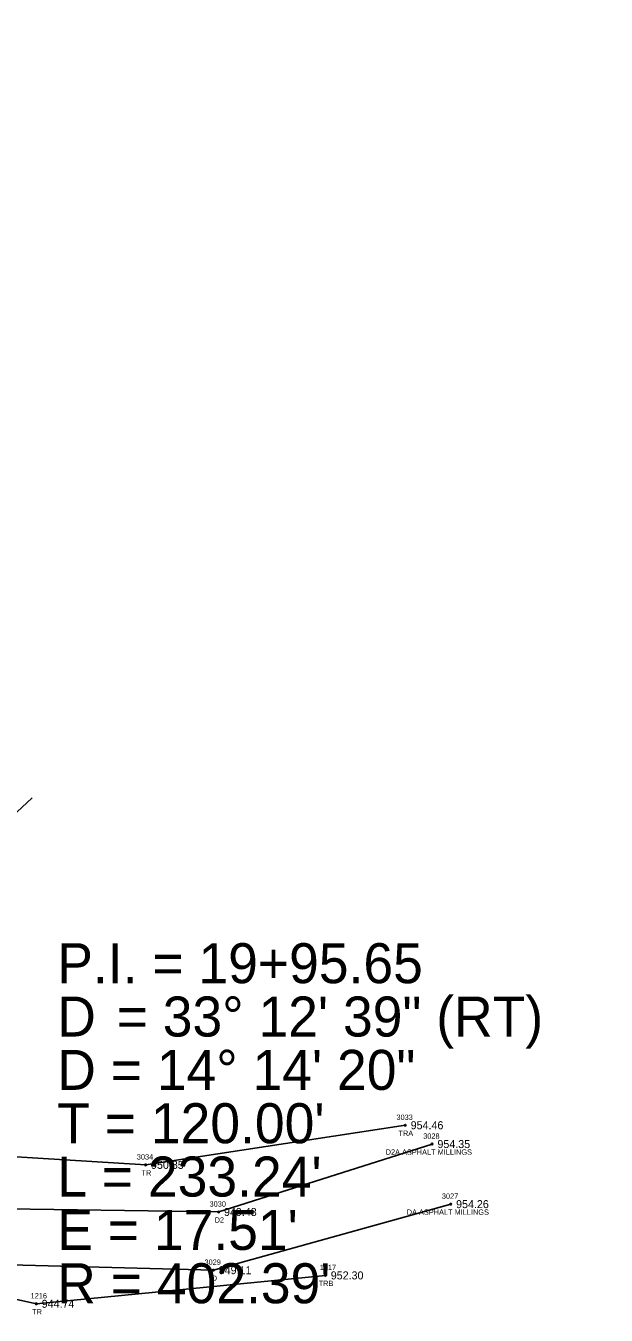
# Model space of a CAD drawing. Extents: x 1528109 to 1531398, y 1157799 to 1162548.
# Drawn here: x 1530127.1 to 1530236, y 1159266.8 to 1159508.5 of the extents above; entities that cross this region are included whole.
import ezdxf

# ---------------------------------------------------------------- set-up
doc = ezdxf.new("R2010")
doc.units = 0
for name, color, linetype in [('RD_EX_Driveway', 7, 'Continuous'), ('RD_EX_Driveway_txCode', 7, 'Continuous'), ('RD_EX_TX_Driveway_ELEV', 7, 'Continuous'), ('RD_EX_TX_VEG_ELEV', 7, 'Continuous'), ('RD_EX_VEG', 7, 'Continuous'), ('RD_EX_VEG_txCode', 7, 'Continuous'), ('RD_HC_Cl', 7, 'Continuous'), ('RD_HC_Data', 7, 'Continuous'), ('RD_SMD_Locator', 7, 'Continuous')]:
    doc.layers.add(name, color=color, linetype=linetype)

msp = doc.modelspace()

# ---------------------------------------------------------------- linework, layer by layer
at = {"layer": 'RD_EX_Driveway'}
for points in [[(1530203.32, 1159298.84), (1530163.28, 1159286.11), (1530119.04, 1159286.75), (1530073.38, 1159307.7), (1530032.71, 1159350.36), (1530014.21, 1159381.53), (1530002.1, 1159415.11), (1529980.79, 1159508.48)], [(1530206.82, 1159287.58), (1530162.29, 1159275.2), (1530116.93, 1159276.42), (1530063.08, 1159301.27), (1530024.72, 1159342.07), (1530004.76, 1159375.72), (1529993.09, 1159413.67), (1529973.79, 1159500.74)]]:
    msp.add_lwpolyline(points, dxfattribs=at)
at = {"layer": 'RD_EX_VEG'}
for points in [[(1530198.3, 1159302.37), (1530149.59, 1159294.94), (1530102.94, 1159297.84), (1530049.32, 1159334.73)], [(1530334.72, 1159172.48), (1530202.71, 1159207.61), (1530119.87, 1159246.15), (1530082.28, 1159279.25), (1530129.08, 1159268.9), (1530183.31, 1159274.22)]]:
    msp.add_lwpolyline(points, dxfattribs=at)
at = {"layer": 'RD_HC_Cl'}
msp.add_arc((1530338.63, 1159558.58), 402.39, 222.8065, 256.0174, dxfattribs=at)
at = {"layer": 'RD_HC_Data'}
msp.add_line((1530043.42, 1159285.14), (1530128.31, 1159363.77), dxfattribs=at)
at = {"layer": 'RD_SMD_Locator'}
for centre in [(1530198.3, 1159302.37), (1530203.32, 1159298.84), (1530149.59, 1159294.94), (1530206.82, 1159287.58), (1530163.28, 1159286.11), (1530162.29, 1159275.2), (1530183.31, 1159274.22), (1530129.08, 1159268.9)]:
    msp.add_circle(centre, 0.15, dxfattribs=at)

# ---------------------------------------------------------------- texts
at = {"layer": 'RD_EX_Driveway_txCode'}
for s, p in [('3028', (1530201.65, 1159299.84)), ('D2A ASPHALT MILLINGS', (1530194.61, 1159296.84)), ('3027', (1530205.15, 1159288.58)), ('3030', (1530161.57, 1159287.11)), ('D2', (1530162.52, 1159284.11)), ('DA ASPHALT MILLINGS', (1530198.56, 1159285.58)), ('3029', (1530160.62, 1159276.2)), ('D', (1530161.98, 1159273.2))]:
    msp.add_text(s, height=1, dxfattribs=at).set_placement(p)
at = {"layer": 'RD_EX_TX_Driveway_ELEV'}
for s, p in [('954.35', (1530204.32, 1159298.09)), ('949.43', (1530164.28, 1159285.36)), ('954.26', (1530207.82, 1159286.83)), ('949.11', (1530163.29, 1159274.45))]:
    msp.add_text(s, height=1.5, dxfattribs=at).set_placement(p)
at = {"layer": 'RD_EX_TX_VEG_ELEV'}
for s, p in [('954.46', (1530199.3, 1159301.62)), ('950.85', (1530150.59, 1159294.19)), ('952.30', (1530184.31, 1159273.47)), ('944.74', (1530130.08, 1159268.15))]:
    msp.add_text(s, height=1.5, dxfattribs=at).set_placement(p)
at = {"layer": 'RD_EX_VEG_txCode'}
for s, p in [('3033', (1530196.63, 1159303.37)), ('TRA', (1530197.01, 1159300.37)), ('3034', (1530147.92, 1159295.94)), ('TR', (1530148.8, 1159292.94)), ('1217', (1530182.25, 1159275.22)), ('TRB', (1530182.04, 1159272.22)), ('1216', (1530128, 1159269.9)), ('TR', (1530128.29, 1159266.9))]:
    msp.add_text(s, height=1, dxfattribs=at).set_placement(p)
at = {"layer": 'RD_HC_Data'}
for s, p in [('P.I. = 19+95.65', (1530133, 1159329)), ('D', (1530133, 1159319)), ('    = 33%%d 12\' 39" (RT)', (1530133, 1159319)), ('D = 14%%d 14\' 20"', (1530133, 1159309)), ("T = 120.00'", (1530133, 1159299)), ("L = 233.24'", (1530133, 1159289)), ("E = 17.51'", (1530133, 1159279)), ("R = 402.39'", (1530133, 1159269))]:
    msp.add_text(s, height=7.5, dxfattribs=at).set_placement(p)

doc.saveas('drawing.dxf')
